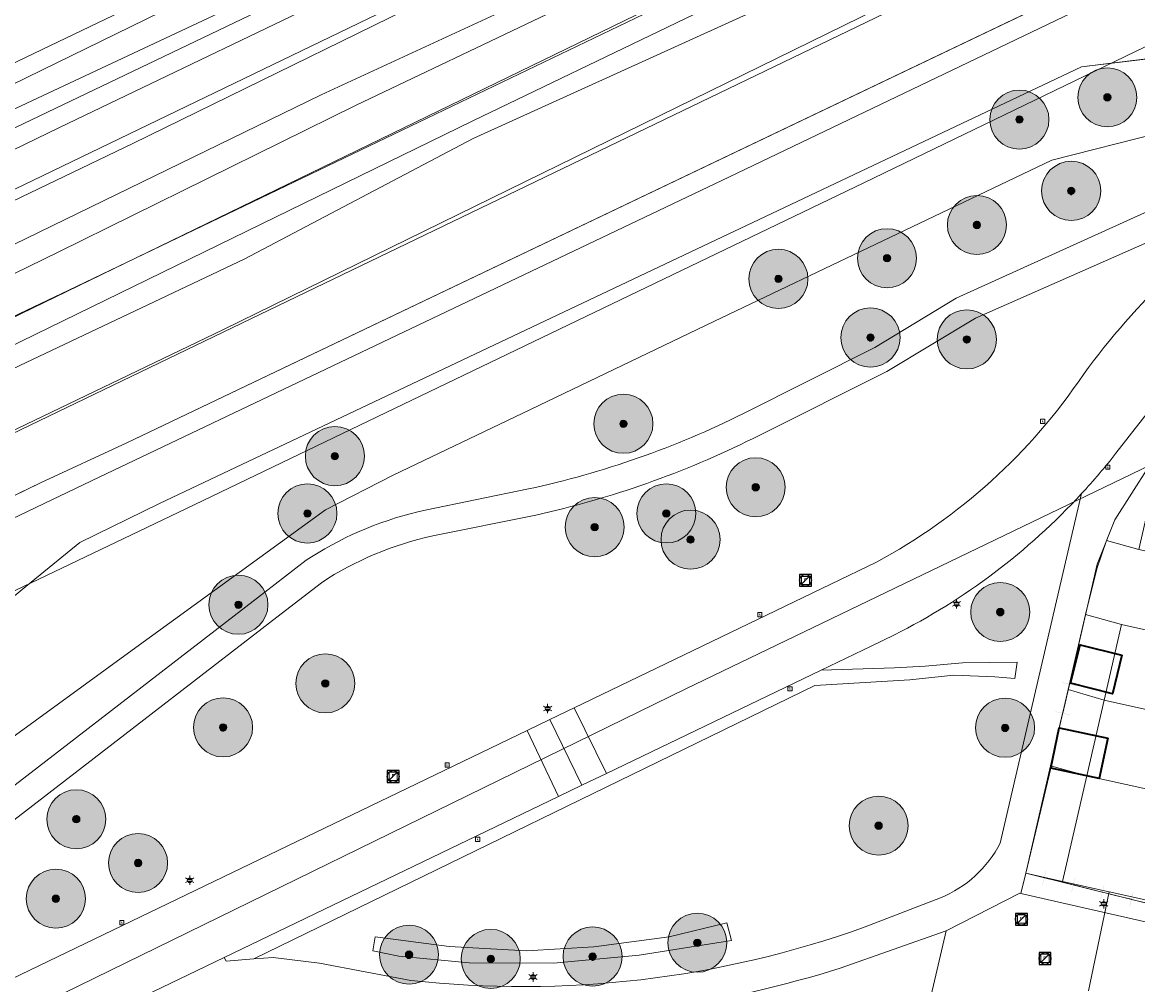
# Model space of a CAD drawing. Header units: metres. Extents: x 163628 to 167676, y 402708 to 405373.
# Tile 743 of 1056: x 166415 to 166491, y 404315 to 404380. Entities that reach past the tile are written whole.
import ezdxf
from ezdxf.enums import TextEntityAlignment as Align

# ---------------------------------------------------------------- set-up
doc = ezdxf.new("R2010")
doc.units = ezdxf.units.M
doc.layers.get('0').update_dxf_attribs({"lineweight": 25})
for name, color, linetype, lineweight in [('X-CA190022.004-UO-BGT_Ondergrond$0$GE_107_Schutting_Grens_GEM', 253, 'Continuous', 9), ('X-CA190022.004-UO-BGT_Ondergrond$0$GE_203_VGOHaag_Lijn_GEM', 253, 'X-CA190022.004-UO-BGT_Ondergrond$0$Heg', 9), ('X-CA190022.004-UO-BGT_Ondergrond$0$GE_205_SHDWalbescherming_Lijn_GEM', 253, 'Continuous', 9), ('X-CA190022.004-UO-BGT_Ondergrond$0$GE_251_SPRTrein_as_Lijn_GEM', 253, 'Continuous', 9), ('X-CA190022.004-UO-BGT_Ondergrond$0$GE_314_WGDRijbaanLokaleweg_Vlak_GEM', 253, 'Continuous', 9), ('X-CA190022.004-UO-BGT_Ondergrond$0$GE_315_WGDRijbaanLokalewegverkeersdrempel_GEM', 253, 'Continuous', 9), ('X-CA190022.004-UO-BGT_Ondergrond$0$GE_317_WGDVoetpad_Vlak_GEM', 253, 'Continuous', 9), ('X-CA190022.004-UO-BGT_Ondergrond$0$GE_323_WGDWoonerf_Vlak_GEM', 253, 'Continuous', 9), ('X-CA190022.004-UO-BGT_Ondergrond$0$GE_366_OWGBerm_groenvoorziening_Vlak_GEM', 253, 'Continuous', 9), ('X-CA190022.004-UO-BGT_Ondergrond$0$GE_367_OWGBerm_groenvoorziening_grasenk_GEM', 253, 'Continuous', 9), ('X-CA190022.004-UO-BGT_Ondergrond$0$GE_401_OTDErf_Vlak_GEM', 253, 'Continuous', 9), ('X-CA190022.004-UO-BGT_Ondergrond$0$GE_477_BTDGroenvoorziening_Vlak_GEM', 253, 'Continuous', 9), ('X-CA190022.004-UO-BGT_Ondergrond$0$GE_479_BTDGroenvoorziening_grasenkruida_GEM', 253, 'Continuous', 9), ('X-CA190022.004-UO-BGT_Ondergrond$0$GE_491_VGOHaag_Inrichtend_Vlak_GEM', 253, 'Continuous', 9), ('X-CA190022.004-UO-BGT_Ondergrond$0$GE_504_WTDWaterloop_sloot_Vlak_GEM', 253, 'Continuous', 9), ('X-CA190022.004-UO-BGT_Ondergrond$0$GE_522_WTDWatervlakte_meer_plas_ven_vijver_GEM', 253, 'Continuous', 9), ('X-CA190022.004-UO-BGT_Ondergrond$0$GE_541_OWTOever_slootkant_Vlak_GEM', 253, 'Continuous', 9), ('X-CA190022.004-UO-BGT_Ondergrond$0$GE_601_PNDgrondvlakpand_Vlak_MV_GEM', 34, 'Continuous', 35), ('X-CA190022.004-UO-BGT_Ondergrond$0$GE_861_PALLichtmast_Punt_GEM', 253, 'Continuous', 9), ('X-CA190022.004-UO-BGT_Ondergrond$0$GE_885_PutInspectieofRioolput_Punt_GEM', 253, 'Continuous', 9), ('X-CA190022.004-UO-BGT_Ondergrond$0$GE_886_PutKolk_Punt_GEM', 253, 'Continuous', 9), ('X-CA190022.004-UO-BGT_Ondergrond$0$N-WE-RI-PUT_INSPECTIE-S', 253, 'Continuous', 9), ('X-CA190022.004-UO-DWM_Beplanting$0$B-WE-GR-BOOM-S AFKOMSTIG UIT BGT', 252, 'Continuous', 0), ('X-CA190022.004-UO-KAD_Percelen$0$B-WE-KG-GRENS_PERCEEL-GV', 150, 'Continuous', 9), ('X-CA190022.004-UO-WHM_Riolering gemeente_NLCS$0$B-WE-RI-PUT-S', 214, 'Continuous', 15)]:
    doc.layers.add(name, color=color, linetype=linetype, lineweight=lineweight)
doc.layers.add('X-CA190022.004-UO-DWM_Beplanting$0$B-WE-GR-BOOM-S AFKOMSTIG UIT BOMENBESTAND GEMEENTE', color=252, linetype='Continuous')
doc.layers.add('X-CA190022.004-UO-DWM_Beplanting$0$N-GV-GR-GRAS-A-200', color=7, linetype='Continuous')
doc.styles.add('X-CA190022.004-UO-BGT_Ondergrond$0$NLCS-ISO', font='NLCS-ISO.ttf')
doc.linetypes.add('X-CA190022.004-UO-BGT_Ondergrond$0$Heg', pattern='A,5,-1.5,[2,dgnlstyle-meierijstad.shx,S=0.007937,R=45,X=0,Y=0],-1.5', length=8)

# ---------------------------------------------------------------- blocks, each defined once
blk = doc.blocks.new('X-CA190022.004-UO-BGT_Ondergrond$0$SRI-KOLK-SO')
at = {"color": 0, "linetype": 'ByBlock', "lineweight": 18}
blk.add_lwpolyline([(-1.125, -1.125), (1.125, -1.125), (1.125, 1.125), (-1.125, 1.125)], close=True, dxfattribs=at)
at = {"color": 0, "linetype": 'ByBlock', "lineweight": 18, "style": 'X-CA190022.004-UO-BGT_Ondergrond$0$NLCS-ISO'}
blk.add_text('k', height=1.5, dxfattribs=at).set_placement((0, 0), align=Align.MIDDLE_CENTER)
blk = doc.blocks.new('X-CA190022.004-UO-BGT_Ondergrond$0$IMGEOKolk')
at = {"xscale": 5, "yscale": 5, "zscale": 5}
blk.add_blockref('X-CA190022.004-UO-BGT_Ondergrond$0$SRI-KOLK-SO', (0, 0), dxfattribs=at)
blk = doc.blocks.new('X-CA190022.004-UO-BGT_Ondergrond$0$SRI-PUT_INSPECTIEPUT_RIOOLPUT-SO')
at = {"color": 0, "linetype": 'ByBlock', "lineweight": 18}
blk.add_lwpolyline([(-1.12, -1.12), (1.12, -1.12), (1.12, 1.12), (-1.12, 1.12)], close=True, dxfattribs=at)
at = {"color": 0, "linetype": 'ByBlock', "lineweight": 18, "style": 'X-CA190022.004-UO-BGT_Ondergrond$0$NLCS-ISO'}
blk.add_text('r', height=1.5, dxfattribs=at).set_placement((0, 0.28), align=Align.MIDDLE_CENTER)
blk = doc.blocks.new('X-CA190022.004-UO-BGT_Ondergrond$0$IMGEOInspectierioolput')
at = {"layer": 'X-CA190022.004-UO-BGT_Ondergrond$0$N-WE-RI-PUT_INSPECTIE-S', "xscale": 10, "yscale": 10, "zscale": 10}
blk.add_blockref('X-CA190022.004-UO-BGT_Ondergrond$0$SRI-PUT_INSPECTIEPUT_RIOOLPUT-SO', (0, 0), dxfattribs=at)
blk = doc.blocks.new('X-CA190022.004-UO-BGT_Ondergrond$0$N-SIE-WEG_LICHTMAST-SO')
h = blk.add_hatch(color=256)
h.paths.add_polyline_path([(1.16, 0.5, 0.658505), (-1.16, 0.5)])
h.paths.add_polyline_path([(-1.16, -0.5, 0.658505), (1.16, -0.5)])
at = {"flags": 128}
for points in [[(-2.19, 1.27), (-1.1, 0.63)], [(-1.16, 0.5), (1.16, 0.5)], [(0, 1.27), (0, 2.53)], [(1.1, 0.63), (2.19, 1.27)], [(-2.19, -1.27), (-1.1, -0.63)], [(-1.16, -0.5), (1.16, -0.5)], [(0, -1.27), (0, -2.53)], [(2.19, -1.27), (1.1, -0.63)]]:
    blk.add_lwpolyline(points, dxfattribs=at)
at = {"ltscale": 0.5}
blk.add_circle((0, 0), 1.27, dxfattribs=at)
at = {"style": 'X-CA190022.004-UO-BGT_Ondergrond$0$NLCS-ISO'}
blk.add_attdef('TYPE', text='', height=1.8, dxfattribs=at).set_placement((0, 2.53), align=Align.BOTTOM_CENTER)
blk = doc.blocks.new('X-CA190022.004-UO-BGT_Ondergrond$0$IMGEOLichtmastpaal')
at = {"xscale": 5, "yscale": 5, "zscale": 5}
blk.add_blockref('X-CA190022.004-UO-BGT_Ondergrond$0$N-SIE-WEG_LICHTMAST-SO', (0, 6.4), dxfattribs=at)
blk = doc.blocks.new('X-CA190022.004-UO-WHM_Riolering gemeente_NLCS$0$B-SRI-PUT_BETON-SO')
blk.add_line((-1.41, -1.41), (1.41, 1.41))
at = {"lineweight": -3, "flags": 128}
blk.add_lwpolyline([(2, -2), (2, 2), (-2, 2), (-2, -2)], close=True, dxfattribs=at)
at = {"lineweight": -3}
blk.add_circle((0, 0), 2, dxfattribs=at)
blk = doc.blocks.new('X-CA190022.004-UO-DWM_Beplanting$0$SGR-BOOM_01-SO')
at = {"linetype": 'ByBlock', "lineweight": 18}
h = blk.add_hatch(color=0, dxfattribs=at)
h.dxf.hatch_style = 1
edge = h.paths.add_edge_path()
edge.add_arc((0, 0), 0.25, 0, 360)
at = {"color": 0, "linetype": 'ByBlock', "lineweight": 18}
for radius in [2, 0.25]:
    blk.add_circle((0, 0), radius, dxfattribs=at)
blk = doc.blocks.new('X-CA190022.004-UO-DWM_Beplanting$0$IMGEOBoom')
at = {"transparency": 33554457}
h = blk.add_hatch(color=256, dxfattribs=at)
h.dxf.hatch_style = 1
edge = h.paths.add_edge_path()
edge.add_arc((0, 0), 100, 0, 360)
edge = h.paths.add_edge_path(flags=17)
edge.add_arc((0, 0), 12.5, 0, 360)
h = blk.add_hatch()
h.set_pattern_fill('ANGLE', color=256)
h.set_pattern_definition([(0, (0, 0), (0, 6.985), [5.08, -1.905]), (90, (0, 0), (-6.985, 4e-16), [5.08, -1.905])])
edge = h.paths.add_edge_path(flags=17)
edge.add_arc((0, 0), 12.5, 0, 360)
at = {"layer": 'X-CA190022.004-UO-DWM_Beplanting$0$N-GV-GR-GRAS-A-200'}
h = blk.add_hatch(color=256, dxfattribs=at)
h.dxf.hatch_style = 1
edge = h.paths.add_edge_path(flags=17)
edge.add_arc((0, 0), 12.5, 0, 360)
at = {"xscale": 50, "yscale": 50, "zscale": 50}
blk.add_blockref('X-CA190022.004-UO-DWM_Beplanting$0$SGR-BOOM_01-SO', (0, 0), dxfattribs=at)

msp = doc.modelspace()

# ---------------------------------------------------------------- linework, layer by layer
at = {"layer": 'X-CA190022.004-UO-BGT_Ondergrond$0$GE_107_Schutting_Grens_GEM'}
for p, q in [((166485.773, 404334.644), (166485.998, 404335.618)), ((166486.004, 404335.642), (166486.018, 404335.703)), ((166485.547, 404333.67), (166485.773, 404334.644)), ((166485.316, 404332.671), (166485.542, 404333.645)), ((166483.32, 404322.772), (166483.042, 404322.841)), ((166484.29, 404322.53), (166483.32, 404322.772)), ((166485.284, 404322.282), (166484.314, 404322.524)), ((166486.255, 404322.04), (166485.284, 404322.282)), ((166487.249, 404321.792), (166486.279, 404322.034)), ((166488.22, 404321.55), (166487.249, 404321.792)), ((166489.214, 404321.303), (166488.244, 404321.544)), ((166490.185, 404321.061), (166489.214, 404321.303)), ((166491.179, 404320.813), (166490.209, 404321.055))]:
    msp.add_line(p, q, dxfattribs=at)
at = {"layer": 'X-CA190022.004-UO-BGT_Ondergrond$0$GE_107_Schutting_Grens_GEM', "extrusion": (0, 0, -1)}
for points in [[(-166485.511, 404335.731), (-166485.517, 404335.755), (-166486.485, 404335.505), (-166486.491, 404335.53)], [(-166484.193, 404322.039), (-166484.169, 404322.045), (-166484.435, 404323.009), (-166484.411, 404323.015)], [(-166486.158, 404321.549), (-166486.134, 404321.555), (-166486.4, 404322.519), (-166486.376, 404322.525)], [(-166488.123, 404321.059), (-166488.099, 404321.065), (-166488.365, 404322.03), (-166488.341, 404322.036)], [(-166490.088, 404320.569), (-166490.064, 404320.576), (-166490.33, 404321.54), (-166490.305, 404321.546)]]:
    msp.add_solid(points, dxfattribs=at)
at = {"layer": 'X-CA190022.004-UO-BGT_Ondergrond$0$GE_107_Schutting_Grens_GEM'}
msp.add_solid([(166485.054, 404333.758), (166485.06, 404333.782), (166486.029, 404333.532), (166486.034, 404333.557)], dxfattribs=at)
at = {"layer": 'X-CA190022.004-UO-BGT_Ondergrond$0$GE_203_VGOHaag_Lijn_GEM'}
msp.add_line((166483.042, 404322.841), (166484.739, 404329.941), dxfattribs=at)
at = {"layer": 'X-CA190022.004-UO-BGT_Ondergrond$0$GE_205_SHDWalbescherming_Lijn_GEM'}
for p, q in [((166485.428, 404382.183), (166422.179, 404351.956)), ((166498.383, 404378.832), (166486.812, 404377.411)), ((166486.812, 404377.411), (166424.395, 404347.855)), ((166422.179, 404351.956), (166416.322, 404349.245)), ((166416.322, 404349.245), (166379.479, 404331.399)), ((166424.395, 404347.855), (166418.986, 404345.212)), ((166418.986, 404345.212), (166415.087, 404342.036))]:
    msp.add_line(p, q, dxfattribs=at)
at = {"layer": 'X-CA190022.004-UO-BGT_Ondergrond$0$GE_251_SPRTrein_as_Lijn_GEM'}
for p, q in [((166418.25, 404362.3), (166472.173, 404388.19)), ((166418.911, 404362.585), (166461.774, 404383.421)), ((166371.246, 404339.645), (166418.911, 404362.585)), ((166377.833, 404343.057), (166418.25, 404362.3))]:
    msp.add_line(p, q, dxfattribs=at)
at = {"layer": 'X-CA190022.004-UO-BGT_Ondergrond$0$GE_314_WGDRijbaanLokaleweg_Vlak_GEM', "flags": 128}
for points in [[(166493.402, 404356.692), (166489.152, 404351.257)], [(166474.148, 404338.959), (166472.575, 404338.202), (166469.201, 404336.579), (166454.647, 404329.58), (166452.469, 404334.029), (166469.845, 404342.402), (166472.926, 404343.887)], [(166409.443, 404313.296), (166409.97, 404313.55), (166449.274, 404332.489), (166451.406, 404328.022), (166428.764, 404317.133)], [(166428.764, 404317.133), (166411.824, 404308.987)]]:
    msp.add_lwpolyline(points, dxfattribs=at)
at = {"layer": 'X-CA190022.004-UO-BGT_Ondergrond$0$GE_314_WGDRijbaanLokaleweg_Vlak_GEM', "extrusion": (0, 0, -1)}
for centre, radius, start, end in [((-166530.819, 404324.277), 54.493, 36.3776, 55.55915), ((-166453.9, 404378.927), 44.815, 218.12914, 222.72032), ((-166454.01, 404378.829), 44.667, 222.72346, 243.20192)]:
    msp.add_arc(centre, radius, start, end, dxfattribs=at)
at = {"layer": 'X-CA190022.004-UO-BGT_Ondergrond$0$GE_314_WGDRijbaanLokaleweg_Vlak_GEM'}
msp.add_arc((166454.393, 404378.416), 39.188, 298.22498, 326.1676, dxfattribs=at)
at = {"layer": 'X-CA190022.004-UO-BGT_Ondergrond$0$GE_315_WGDRijbaanLokalewegverkeersdrempel_GEM', "flags": 128}
for points in [[(166452.469, 404334.029), (166454.647, 404329.58), (166452.993, 404328.785), (166450.821, 404333.235), (166452.469, 404334.029)], [(166450.821, 404333.235), (166452.993, 404328.785), (166451.406, 404328.022), (166449.274, 404332.489), (166450.821, 404333.235)]]:
    msp.add_lwpolyline(points, dxfattribs=at)
at = {"layer": 'X-CA190022.004-UO-BGT_Ondergrond$0$GE_317_WGDVoetpad_Vlak_GEM', "flags": 128}
for points in [[(166342.238, 404329.791), (166404.071, 404360.308), (166435.336, 404375.532), (166453.809, 404384.078), (166466.478, 404389.264), (166474.217, 404392.677), (166482.472, 404396.316), (166486.838, 404398.062), (166489.854, 404398.697), (166493.109, 404399.015), (166497.359, 404399.385), (166507.263, 404404.01), (166515.42, 404408.461), (166525.128, 404411.833), (166526.323, 404412.635), (166526.949, 404410.931), (166517.915, 404408.056), (166510.499, 404404.077)], [(166510.499, 404404.077), (166496.004, 404396.996), (166485.622, 404392.477), (166482.521, 404390.319), (166472.438, 404384.747), (166445.618, 404372.569), (166430.112, 404364.408), (166396.617, 404348.536), (166370.157, 404335.762), (166360.989, 404331.599), (166346.198, 404325.076)], [(166345.95, 404325.545), (166375.763, 404339.693), (166445.613, 404373.768), (166473.186, 404387.054), (166482.161, 404391.859), (166484.308, 404393.291), (166495.954, 404398.729), (166490.33, 404398.193), (166488.386, 404397.916), (166486.203, 404397.28), (166477.63, 404393.669), (166468.502, 404389.462), (166460.247, 404385.89), (166450.633, 404380.989), (166437.666, 404374.797), (166417.529, 404364.863), (166399.582, 404356.122), (166379.035, 404345.962), (166336.23, 404325.7)], [(166463.929, 404353.949), (166472.82, 404358.41), (166478.33, 404361.76), (166500, 404371.576), (166506.976, 404374.928), (166536.696, 404389.191), (166537.473, 404387.543), (166531.08, 404384.433), (166531.245, 404384.093), (166530.138, 404383.751), (166529.061, 404383.325), (166500.67, 404369.67)], [(166500.67, 404369.67), (166479.64, 404360.4), (166473.64, 404356.8), (166465.04, 404352.49), (166464.58, 404352.26)], [(166489.152, 404351.257), (166493.402, 404356.692)], [(166495.28, 404355.373), (166495.191, 404355.268), (166495.102, 404355.162), (166491.38, 404350.37), (166489.08, 404346.74), (166487.88, 404343.75), (166486.018, 404335.703), (166485.316, 404332.671), (166484.739, 404329.941), (166483.042, 404322.841), (166482.722, 404321.462), (166482.637, 404321.482), (166477.664, 404318.936), (166470.485, 404316.39)], [(166442.38, 404347.41), (166449.372, 404348.84)], [(166481.31, 404324.87), (166485.97, 404344.86), (166486.824, 404348.524)], [(166449.859, 404347.072), (166442.89, 404345.66)], [(166340.55, 404288.11), (166343.19, 404289.4), (166397.14, 404315.76), (166397.649, 404316.105), (166401.33, 404318.6), (166431.522, 404341.861), (166434.323, 404344.019), (166434.503, 404344.136), (166434.683, 404344.251)], [(166435.349, 404342.495), (166432.615, 404340.385), (166403.13, 404317.63), (166399.89, 404315.34), (166397.496, 404313.957), (166402.219, 404310.574), (166402.963, 404310.577), (166405.688, 404310.56)], [(166472.16, 404319.19), (166477.273, 404321.167)], [(166411.824, 404308.987), (166428.764, 404317.133), (166428.89, 404316.88), (166430.768, 404317.021), (166432.08, 404317.12), (166435.21, 404316.73), (166441.395, 404315.569)]]:
    msp.add_lwpolyline(points, dxfattribs=at)
at = {"layer": 'X-CA190022.004-UO-BGT_Ondergrond$0$GE_317_WGDVoetpad_Vlak_GEM'}
for centre, radius, start, end in [((166436.259, 404409.495), 62.056, 282.19882, 296.47977), ((166453.9, 404378.927), 44.815, 317.27968, 321.87086), ((166447.671, 404323.702), 22.473, 102.28417, 123.25196), ((166474.31, 404328.45), 7.863, 292.14159, 332.91657), ((166448.967, 404383.739), 68.589, 263.66177, 289.76374)]:
    msp.add_arc(centre, radius, start, end, dxfattribs=at)
at = {"layer": 'X-CA190022.004-UO-BGT_Ondergrond$0$GE_317_WGDVoetpad_Vlak_GEM', "extrusion": (0, 0, -1)}
for centre, radius, start, end in [((-166436.034, 404409.781), 64.215, 243.6059, 257.56697), ((-166447.453, 404324.093), 23.862, 57.64579, 77.72579), ((-166444.219, 404401.895), 89.449, 252.92404, 260.63094)]:
    msp.add_arc(centre, radius, start, end, dxfattribs=at)
at = {"layer": 'X-CA190022.004-UO-BGT_Ondergrond$0$GE_323_WGDWoonerf_Vlak_GEM', "flags": 128}
msp.add_lwpolyline([(166475.298, 404308.871), (166477.664, 404318.936), (166482.637, 404321.482), (166482.722, 404321.462), (166501.06, 404317.277)], dxfattribs=at)
at = {"layer": 'X-CA190022.004-UO-BGT_Ondergrond$0$GE_366_OWGBerm_groenvoorziening_Vlak_GEM', "flags": 128}
msp.add_lwpolyline([(166493.144, 404320.323), (166501.436, 404318.704), (166501.06, 404317.277), (166482.722, 404321.462), (166483.042, 404322.841), (166493.144, 404320.323)], dxfattribs=at)
at = {"layer": 'X-CA190022.004-UO-BGT_Ondergrond$0$GE_367_OWGBerm_groenvoorziening_grasenk_GEM', "flags": 128}
for points in [[(166497.752, 404375.026), (166529.102, 404387.684), (166531.264, 404388.896), (166532.999, 404391.247), (166535.205, 404392.334), (166536.696, 404389.191), (166506.976, 404374.928), (166500, 404371.576), (166478.33, 404361.76), (166472.82, 404358.41), (166463.929, 404353.949)], [(166346.319, 404293.688), (166353.516, 404296.863), (166371.19, 404306.124), (166397.437, 404319.67), (166411.2, 404329.69), (166422.295, 404337.743), (166435.629, 404347.422), (166440.199, 404349.78), (166448.982, 404353.979), (166461.925, 404360.168), (166484.81, 404371.11), (166492.1, 404372.959)], [(166464.58, 404352.26), (166465.04, 404352.49), (166473.64, 404356.8), (166479.64, 404360.4), (166500.67, 404369.67), (166500, 404369.218)], [(166449.372, 404348.84), (166442.38, 404347.41)], [(166442.89, 404345.66), (166449.859, 404347.072)], [(166434.683, 404344.251), (166434.503, 404344.136), (166434.323, 404344.019), (166431.522, 404341.861), (166401.33, 404318.6), (166397.649, 404316.105), (166397.14, 404315.76), (166343.19, 404289.4), (166340.55, 404288.11)], [(166472.926, 404343.887), (166469.845, 404342.402)], [(166405.688, 404310.56), (166402.963, 404310.577), (166402.219, 404310.574), (166397.496, 404313.957), (166399.89, 404315.34), (166403.13, 404317.63), (166432.615, 404340.385), (166435.349, 404342.495)], [(166469.845, 404342.402), (166452.469, 404334.029), (166450.821, 404333.235), (166449.274, 404332.489), (166409.97, 404313.55), (166409.443, 404313.296)]]:
    msp.add_lwpolyline(points, dxfattribs=at)
at = {"layer": 'X-CA190022.004-UO-BGT_Ondergrond$0$GE_367_OWGBerm_groenvoorziening_grasenk_GEM'}
for centre, radius, start, end in [((166530.819, 404324.277), 54.493, 124.44085, 143.6224), ((166436.034, 404409.781), 64.215, 282.43303, 296.3941), ((166447.453, 404324.093), 23.862, 102.27421, 122.35421)]:
    msp.add_arc(centre, radius, start, end, dxfattribs=at)
at = {"layer": 'X-CA190022.004-UO-BGT_Ondergrond$0$GE_367_OWGBerm_groenvoorziening_grasenk_GEM', "extrusion": (0, 0, -1)}
for centre, radius, start, end in [((-166454.393, 404378.416), 39.188, 213.8324, 241.77502), ((-166436.259, 404409.495), 62.056, 243.52023, 257.80118), ((-166447.671, 404323.702), 22.473, 56.74804, 77.71583)]:
    msp.add_arc(centre, radius, start, end, dxfattribs=at)
at = {"layer": 'X-CA190022.004-UO-BGT_Ondergrond$0$GE_401_OTDErf_Vlak_GEM', "flags": 128}
for points in [[(166493.144, 404320.323), (166483.042, 404322.841), (166484.739, 404329.941), (166488.026, 404329.246), (166488.603, 404331.976), (166485.316, 404332.671), (166486.018, 404335.703), (166487.88, 404343.75), (166489.08, 404346.74), (166491.38, 404350.37)], [(166489.56, 404337.579), (166488.907, 404334.977), (166486.081, 404335.687), (166486.734, 404338.288), (166489.56, 404337.579)]]:
    msp.add_lwpolyline(points, dxfattribs=at)
at = {"layer": 'X-CA190022.004-UO-BGT_Ondergrond$0$GE_477_BTDGroenvoorziening_Vlak_GEM', "flags": 128}
for points in [[(166468.753, 404335.529), (166430.768, 404317.021), (166428.89, 404316.88), (166428.764, 404317.133), (166451.406, 404328.022), (166452.993, 404328.785), (166454.647, 404329.58), (166469.201, 404336.579), (166474.157, 404336.721), (166476.223, 404336.84), (166478.765, 404337.079), (166482.46, 404337.118), (166482.302, 404336.006), (166480.951, 404336.125), (166478.169, 404336.244), (166475.19, 404335.926), (166468.753, 404335.529)], [(166463.11, 404318.281), (166456.872, 404317.288), (166451.071, 404316.731), (166445.35, 404316.771), (166440.582, 404317.208), (166438.834, 404317.566), (166438.996, 404318.517), (166443.99, 404317.858), (166449.235, 404317.563), (166453.798, 404317.836), (166458.904, 404318.525), (166462.792, 404319.474), (166463.11, 404318.281)]]:
    msp.add_lwpolyline(points, dxfattribs=at)
at = {"layer": 'X-CA190022.004-UO-BGT_Ondergrond$0$GE_479_BTDGroenvoorziening_grasenkruida_GEM', "flags": 128}
for points in [[(166336.177, 404338.347), (166362.282, 404350.81), (166382.869, 404360.584), (166402.268, 404370.292), (166431.523, 404384.588), (166454.942, 404395.665), (166474.552, 404405.1), (166493.316, 404414.196), (166508.664, 404421.261), (166516.137, 404424.067), (166517.818, 404424.526), (166518.436, 404424.629), (166518.914, 404424.318), (166519.302, 404423.699), (166519.584, 404423.052), (166519.805, 404422.274), (166519.854, 404421.567), (166519.784, 404420.961), (166519.601, 404420.495), (166518.805, 404419.445), (166245.53, 404287.59)], [(166346.198, 404325.076), (166360.989, 404331.599), (166370.157, 404335.762), (166396.617, 404348.536), (166430.112, 404364.408), (166445.618, 404372.569), (166472.438, 404384.747), (166482.521, 404390.319), (166485.622, 404392.477), (166496.004, 404396.996), (166510.499, 404404.077), (166517.915, 404408.056), (166526.949, 404410.931), (166528.238, 404407.422)], [(166528.238, 404407.422), (166369.559, 404330.976), (166161.47, 404230.89)], [(166336.23, 404325.7), (166379.035, 404345.962), (166399.582, 404356.122), (166417.529, 404364.863), (166437.666, 404374.797), (166450.633, 404380.989), (166460.247, 404385.89), (166468.502, 404389.462), (166477.63, 404393.669), (166486.203, 404397.28), (166488.386, 404397.916), (166490.33, 404398.193), (166495.954, 404398.729), (166484.308, 404393.291), (166482.161, 404391.859), (166473.186, 404387.054), (166445.613, 404373.768), (166375.763, 404339.693), (166345.95, 404325.545)], [(166453.809, 404384.078), (166435.336, 404375.532), (166404.071, 404360.308)], [(166486.824, 404348.524), (166485.97, 404344.86)], [(166485.97, 404344.86), (166481.31, 404324.87)], [(166441.395, 404315.569), (166435.21, 404316.73), (166432.08, 404317.12), (166430.768, 404317.021), (166468.753, 404335.529), (166475.19, 404335.926), (166478.169, 404336.244), (166480.951, 404336.125), (166482.302, 404336.006), (166482.46, 404337.118), (166478.765, 404337.079), (166476.223, 404336.84), (166474.157, 404336.721), (166469.201, 404336.579), (166472.575, 404338.202), (166474.148, 404338.959)], [(166477.273, 404321.167), (166472.16, 404319.19)], [(166453.798, 404317.836), (166458.904, 404318.525), (166462.792, 404319.474), (166463.11, 404318.281), (166456.872, 404317.288), (166451.071, 404316.731), (166445.35, 404316.771), (166440.582, 404317.208), (166438.834, 404317.566), (166438.996, 404318.517), (166443.99, 404317.858), (166449.235, 404317.563), (166453.798, 404317.836)], [(166477.664, 404318.936), (166475.298, 404308.871), (166476.112, 404308.664), (166476.004, 404308.072), (166462.898, 404311.079), (166458.932, 404311.731), (166458.399, 404311.853), (166458.781, 404313.64)], [(166470.485, 404316.39), (166477.664, 404318.936)]]:
    msp.add_lwpolyline(points, dxfattribs=at)
at = {"layer": 'X-CA190022.004-UO-BGT_Ondergrond$0$GE_479_BTDGroenvoorziening_grasenkruida_GEM'}
for centre, radius, start, end in [((166454.01, 404378.829), 44.667, 296.79808, 317.27654), ((166444.219, 404401.895), 89.449, 279.36906, 287.07596)]:
    msp.add_arc(centre, radius, start, end, dxfattribs=at)
at = {"layer": 'X-CA190022.004-UO-BGT_Ondergrond$0$GE_479_BTDGroenvoorziening_grasenkruida_GEM', "extrusion": (0, 0, -1)}
for centre, radius, start, end in [((-166474.31, 404328.45), 7.863, 207.08343, 247.85841), ((-166448.967, 404383.739), 68.589, 250.23626, 276.33823)]:
    msp.add_arc(centre, radius, start, end, dxfattribs=at)
at = {"layer": 'X-CA190022.004-UO-BGT_Ondergrond$0$GE_491_VGOHaag_Inrichtend_Vlak_GEM', "flags": 128}
for points in [[(166468.753, 404335.529), (166430.768, 404317.021), (166428.89, 404316.88), (166428.764, 404317.133), (166451.406, 404328.022), (166452.993, 404328.785), (166454.647, 404329.58), (166469.201, 404336.579), (166474.157, 404336.721), (166476.223, 404336.84), (166478.765, 404337.079), (166482.46, 404337.118), (166482.302, 404336.006), (166480.951, 404336.125), (166478.169, 404336.244), (166475.19, 404335.926), (166468.753, 404335.529)], [(166463.11, 404318.281), (166456.872, 404317.288), (166451.071, 404316.731), (166445.35, 404316.771), (166440.582, 404317.208), (166438.834, 404317.566), (166438.996, 404318.517), (166443.99, 404317.858), (166449.235, 404317.563), (166453.798, 404317.836), (166458.904, 404318.525), (166462.792, 404319.474), (166463.11, 404318.281)]]:
    msp.add_lwpolyline(points, dxfattribs=at)
at = {"layer": 'X-CA190022.004-UO-BGT_Ondergrond$0$GE_504_WTDWaterloop_sloot_Vlak_GEM', "flags": 128}
msp.add_lwpolyline([(166407.05, 404371.045), (166428.029, 404380.867), (166445.596, 404389.392), (166462.548, 404397.491), (166477.241, 404404.696), (166494.1, 404412.446), (166511.445, 404420.645), (166517.603, 404423.205), (166517.96, 404423.222), (166518.342, 404422.847), (166518.525, 404422.287), (166518.599, 404421.927), (166518.476, 404421.395), (166499.287, 404412.353), (166479.949, 404403.194), (166461.055, 404394.342), (166439.438, 404383.807), (166417.612, 404373.31), (166397.017, 404363.305)], dxfattribs=at)
at = {"layer": 'X-CA190022.004-UO-BGT_Ondergrond$0$GE_522_WTDWatervlakte_meer_plas_ven_vijver_GEM', "flags": 128}
for points in [[(166350.365, 404306.316), (166353.795, 404307.727), (166358.918, 404310.862), (166363.085, 404313.8), (166366.213, 404317.356), (166372.116, 404326.815), (166373.615, 404328.609), (166379.479, 404331.399), (166416.322, 404349.245), (166422.179, 404351.956), (166485.428, 404382.183), (166502.68, 404384.622), (166522.005, 404394.734), (166529.074, 404402.54)], [(166534.293, 404394.254), (166524.68, 404389.645), (166503.573, 404379.869), (166498.383, 404378.832), (166486.812, 404377.411), (166424.395, 404347.855), (166418.986, 404345.212), (166415.087, 404342.036), (166410.561, 404338.321), (166406.631, 404334.075), (166404.028, 404328.478), (166403.72, 404328.67), (166403.458, 404328.524), (166403.927, 404327.684), (166402.202, 404326.787), (166401.737, 404327.564), (166401.48, 404327.41), (166401.312, 404326.426), (166398.089, 404322.56), (166395.087, 404320.525), (166386.221, 404316.087), (166357.393, 404301.948), (166345.941, 404296.372)]]:
    msp.add_lwpolyline(points, dxfattribs=at)
at = {"layer": 'X-CA190022.004-UO-BGT_Ondergrond$0$GE_541_OWTOever_slootkant_Vlak_GEM', "flags": 128}
for points in [[(166336.177, 404338.347), (166362.282, 404350.81), (166382.869, 404360.584), (166402.268, 404370.292), (166431.523, 404384.588), (166454.942, 404395.665), (166474.552, 404405.1), (166493.316, 404414.196), (166508.664, 404421.261), (166516.137, 404424.067), (166517.818, 404424.526), (166518.436, 404424.629), (166518.914, 404424.318), (166519.302, 404423.699), (166519.584, 404423.052), (166519.805, 404422.274), (166519.854, 404421.567), (166519.784, 404420.961), (166519.601, 404420.495), (166518.805, 404419.445)], [(166376.281, 404355.048), (166397.135, 404365.924), (166407.05, 404371.045), (166428.029, 404380.867), (166445.596, 404389.392), (166462.548, 404397.491), (166477.241, 404404.696), (166494.1, 404412.446), (166511.445, 404420.645), (166517.603, 404423.205), (166517.96, 404423.222), (166518.342, 404422.847), (166518.525, 404422.287), (166518.599, 404421.927), (166518.476, 404421.395), (166499.287, 404412.353), (166479.949, 404403.194), (166461.055, 404394.342), (166439.438, 404383.807), (166417.612, 404373.31), (166397.017, 404363.305), (166369.729, 404350.197), (166358.292, 404344.75), (166346.657, 404338.999)], [(166518.805, 404419.445), (166245.53, 404287.59)], [(166161.47, 404230.89), (166369.559, 404330.976), (166528.238, 404407.422), (166528.892, 404405.641)], [(166529.074, 404402.54), (166522.005, 404394.734), (166502.68, 404384.622), (166485.428, 404382.183), (166422.179, 404351.956), (166416.322, 404349.245), (166379.479, 404331.399), (166373.615, 404328.609), (166372.116, 404326.815), (166366.213, 404317.356), (166363.085, 404313.8), (166358.918, 404310.862), (166353.795, 404307.727), (166350.365, 404306.316)], [(166345.941, 404296.372), (166357.393, 404301.948), (166386.221, 404316.087), (166395.087, 404320.525), (166398.089, 404322.56), (166401.312, 404326.426), (166401.48, 404327.41), (166402.09, 404326.39), (166404.34, 404327.56), (166403.72, 404328.67), (166404.028, 404328.478), (166406.631, 404334.075), (166410.561, 404338.321), (166415.087, 404342.036), (166418.986, 404345.212), (166424.395, 404347.855), (166486.812, 404377.411), (166498.383, 404378.832), (166503.573, 404379.869), (166524.68, 404389.645), (166534.293, 404394.254)], [(166492.1, 404372.959), (166484.81, 404371.11), (166461.925, 404360.168)], [(166461.925, 404360.168), (166448.982, 404353.979), (166440.199, 404349.78), (166435.629, 404347.422), (166422.295, 404337.743), (166411.2, 404329.69), (166397.437, 404319.67), (166371.19, 404306.124), (166353.516, 404296.863), (166346.319, 404293.688)]]:
    msp.add_lwpolyline(points, dxfattribs=at)
at = {"layer": 'X-CA190022.004-UO-BGT_Ondergrond$0$GE_601_PNDgrondvlakpand_Vlak_MV_GEM', "flags": 128}
for points in [[(166489.56, 404337.579), (166488.907, 404334.977), (166486.081, 404335.687), (166486.734, 404338.288), (166489.56, 404337.579)], [(166488.603, 404331.976), (166488.026, 404329.246), (166484.739, 404329.941), (166485.316, 404332.671), (166488.603, 404331.976)]]:
    msp.add_lwpolyline(points, dxfattribs=at)
at = {"layer": 'X-CA190022.004-UO-KAD_Percelen$0$B-WE-KG-GRENS_PERCEEL-GV', "flags": 128}
for points in [[(166570.024, 404452.16), (166566.281, 404450.347), (166557.729, 404446.204), (166519.676, 404428.189), (166495.615, 404416.798), (166462.856, 404400.844), (166403.983, 404372.633), (166405.703, 404369.055), (166477.921, 404403.62), (166584.681, 404454.717), (166581.36, 404457.652)], [(166064, 404184.434), (166120.562, 404211.599), (166428.678, 404359.619), (166478.69, 404384.132), (166472.555, 404396.716), (166422.576, 404372.219), (166114.498, 404224.219), (166065.042, 404200.465), (166064, 404193)], [(166488.518, 404345.342), (166487.863, 404343.442), (166487.093, 404340.352), (166489.53, 404339.654), (166500.361, 404337.241), (166518.71, 404333.083), (166519.866, 404338.166), (166517.66, 404338.828), (166517.65, 404338.56), (166515.457, 404339.015), (166515.483, 404339.142), (166506.932, 404341.129), (166506.961, 404341.256), (166501.56, 404342.49), (166501.528, 404342.35), (166490.701, 404344.751)], [(166485.915, 404335.262), (166488.357, 404334.547), (166489.53, 404339.654), (166487.093, 404340.352)], [(166518.71, 404333.083), (166500.361, 404337.241), (166489.53, 404339.654), (166488.357, 404334.547), (166499.193, 404332.133), (166517.547, 404327.972)], [(166485.915, 404335.262), (166484.719, 404330.089), (166487.181, 404329.43), (166488.357, 404334.547)], [(166516.389, 404322.879), (166517.547, 404327.972), (166499.193, 404332.133), (166488.357, 404334.547), (166487.181, 404329.43), (166498.026, 404327.025)], [(166487.181, 404329.43), (166484.719, 404330.089), (166483.04, 404322.83), (166485.537, 404322.277)], [(166514.776, 404315.79), (166516.389, 404322.879), (166498.026, 404327.025), (166487.181, 404329.43), (166485.537, 404322.277), (166488.693, 404321.577)]]:
    msp.add_lwpolyline(points, close=True, dxfattribs=at)
for points in [[(166344.579, 404343.815), (166354.738, 404348.675), (166394.97, 404368.314), (166403.983, 404372.633), (166462.856, 404400.844), (166495.615, 404416.798), (166519.676, 404428.189), (166557.729, 404446.204)], [(166343.817, 404307.954), (166386.854, 404328.699), (166426.179, 404347.497), (166472.075, 404369.558), (166512.881, 404389.319), (166544.254, 404404.445), (166579.004, 404421.218), (166607.132, 404434.872), (166603.91, 404437.72), (166603.599, 404437.995), (166574.006, 404423.723), (166534.641, 404404.596), (166499.649, 404387.566), (166488.281, 404382.107), (166462.989, 404369.962), (166420.289, 404349.63), (166389.169, 404334.739), (166343.677, 404313.069)], [(166544.254, 404404.445), (166512.881, 404389.319), (166472.075, 404369.558), (166426.179, 404347.497), (166386.854, 404328.699), (166343.817, 404307.954)], [(166343.677, 404313.069), (166389.169, 404334.739), (166420.289, 404349.63), (166462.989, 404369.962), (166488.281, 404382.107), (166477.921, 404403.62), (166405.703, 404369.055), (166095.059, 404220.376)], [(166114.498, 404224.219), (166422.576, 404372.219), (166472.555, 404396.716), (166478.69, 404384.132), (166428.678, 404359.619), (166120.562, 404211.599)], [(166337.904, 404276.144), (166366.484, 404290.003), (166399.333, 404305.847), (166412.583, 404312.109), (166460.02, 404335.303), (166492.081, 404350.755), (166492.228, 404351.395), (166493.39, 404352.957), (166494.729, 404354.59), (166498.346, 404353.788), (166526.114, 404367.23), (166550.55, 404378.6)], [(166530.189, 404358.77), (166527.581, 404347.203), (166526.43, 404342.1), (166525.273, 404336.967), (166519.866, 404338.166), (166518.71, 404333.083), (166517.547, 404327.972), (166516.389, 404322.879), (166514.776, 404315.79), (166488.693, 404321.577), (166487.285, 404314.858)], [(166487.285, 404314.858), (166488.693, 404321.577), (166485.537, 404322.277), (166483.04, 404322.83), (166484.719, 404330.089), (166485.915, 404335.262), (166487.093, 404340.352), (166487.863, 404343.442), (166488.518, 404345.342), (166490.701, 404344.751), (166491.875, 404349.858), (166492.081, 404350.755), (166460.02, 404335.303), (166412.583, 404312.109)]]:
    msp.add_lwpolyline(points, dxfattribs=at)

# ---------------------------------------------------------------- block references
at = {"layer": 'X-CA190022.004-UO-BGT_Ondergrond$0$GE_861_PALLichtmast_Punt_GEM', "xscale": 0.025, "yscale": 0.025, "zscale": 0.025}
for p in [(166478.359, 404340.9), (166450.67, 404333.809), (166426.429, 404322.19), (166488.32, 404320.595), (166449.679, 404315.642)]:
    msp.add_blockref('X-CA190022.004-UO-BGT_Ondergrond$0$IMGEOLichtmastpaal', p, dxfattribs=at)
at = {"layer": 'X-CA190022.004-UO-BGT_Ondergrond$0$GE_885_PutInspectieofRioolput_Punt_GEM', "xscale": 0.025, "yscale": 0.025, "zscale": 0.025}
for p in [(166468.13, 404342.643), (166440.208, 404329.394), (166482.763, 404319.723), (166484.347, 404317.061)]:
    msp.add_blockref('X-CA190022.004-UO-BGT_Ondergrond$0$IMGEOInspectierioolput', p, dxfattribs=at)
at = {"layer": 'X-CA190022.004-UO-BGT_Ondergrond$0$GE_886_PutKolk_Punt_GEM', "xscale": 0.025, "yscale": 0.025, "zscale": 0.025}
for p in [(166484.188, 404353.415), (166488.605, 404350.315), (166465.033, 404340.331), (166467.079, 404335.315), (166443.864, 404330.151), (166445.933, 404325.119), (166421.835, 404319.482)]:
    msp.add_blockref('X-CA190022.004-UO-BGT_Ondergrond$0$IMGEOKolk', p, dxfattribs=at)
at = {"layer": 'X-CA190022.004-UO-DWM_Beplanting$0$B-WE-GR-BOOM-S AFKOMSTIG UIT BGT', "xscale": 0.02, "yscale": 0.02, "zscale": 0.02}
for p in [(166488.57, 404375.349), (166482.615, 404373.848), (166479.737, 404366.711), (166473.651, 404364.461), (166466.296, 404363.063), (166472.529, 404359.093), (166479.054, 404358.964), (166455.799, 404353.253), (166436.261, 404351.062), (166464.757, 404348.955), (166434.403, 404347.18), (166453.851, 404346.256), (166460.345, 404345.415), (166429.729, 404341.002), (166481.318, 404340.51), (166428.691, 404332.698), (166481.645, 404332.674), (166418.751, 404326.481), (166473.082, 404326.045), (166422.936, 404323.521), (166417.368, 404321.103), (166460.806, 404318.119), (166441.284, 404317.316), (166446.818, 404317.027), (166453.711, 404317.189)]:
    msp.add_blockref('X-CA190022.004-UO-DWM_Beplanting$0$IMGEOBoom', p, dxfattribs=at)
at = {"layer": 'X-CA190022.004-UO-DWM_Beplanting$0$B-WE-GR-BOOM-S AFKOMSTIG UIT BOMENBESTAND GEMEENTE', "xscale": 0.02, "yscale": 0.02, "zscale": 0.02}
for p in [(166486.121, 404369.022), (166458.704, 404347.183), (166481.318, 404340.51), (166435.612, 404335.676), (166481.645, 404332.674), (166473.082, 404326.045), (166422.936, 404323.521), (166460.806, 404318.119), (166441.284, 404317.316), (166446.818, 404317.027), (166453.711, 404317.189)]:
    msp.add_blockref('X-CA190022.004-UO-DWM_Beplanting$0$IMGEOBoom', p, dxfattribs=at)
at = {"layer": 'X-CA190022.004-UO-WHM_Riolering gemeente_NLCS$0$B-WE-RI-PUT-S', "xscale": 0.2, "yscale": 0.2, "zscale": 0.2}
for p in [(166468.128, 404342.656), (166440.208, 404329.376), (166482.752, 404319.712), (166484.352, 404317.056)]:
    msp.add_blockref('X-CA190022.004-UO-WHM_Riolering gemeente_NLCS$0$B-SRI-PUT_BETON-SO', p, dxfattribs=at)

doc.saveas('drawing.dxf')
